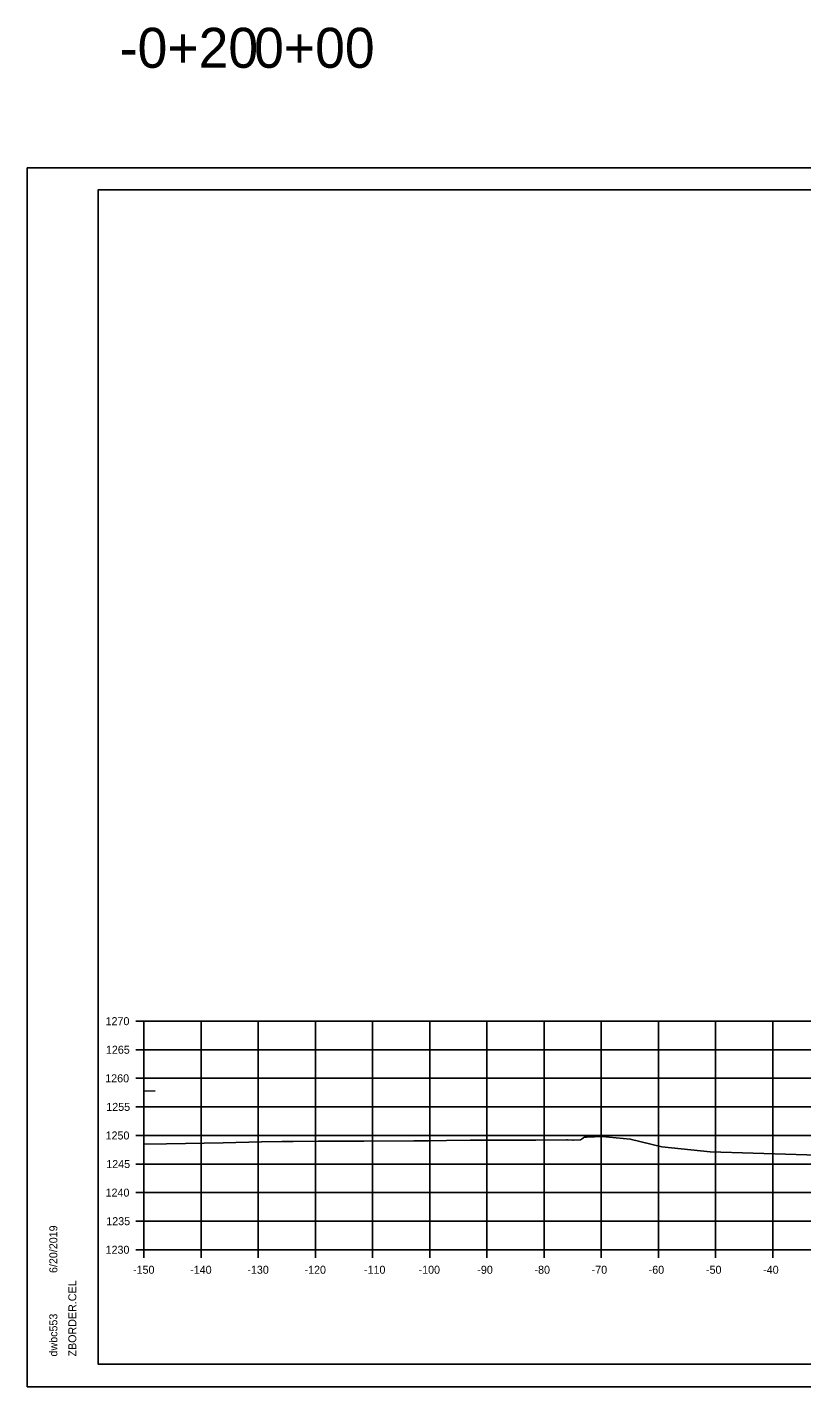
# Model space of a CAD drawing. Extents: x -70 to 701944, y -4 to 666871.
# Drawn here: x 667316.5 to 667452, y 658861.9 to 659099.8 of the extents above; entities that cross this region are included whole.
import ezdxf

# ---------------------------------------------------------------- set-up
doc = ezdxf.new("R2010")
doc.units = 0
for name, color, linetype in [('R_Axis', 7, 'Continuous'), ('R_Axis Annot', 7, 'Continuous'), ('R_Border', 7, 'Continuous'), ('R_Exist Surface', 7, 'Continuous'), ('R_Fin Surface', 7, 'Continuous'), ('R_Grid', 7, 'Continuous'), ('R_No Plot', 7, 'Continuous')]:
    doc.layers.add(name, color=color, linetype=linetype)

msp = doc.modelspace()

# ---------------------------------------------------------------- linework, layer by layer
at = {"layer": 'R_Axis'}
for p, q in [((667335.53, 658925.88), (667336.93, 658925.88)), ((667336.93, 658885.88), (667336.93, 658925.88)), ((667335.53, 658920.88), (667336.93, 658920.88)), ((667335.53, 658915.88), (667336.93, 658915.88)), ((667335.53, 658910.88), (667336.93, 658910.88)), ((667335.53, 658905.88), (667336.93, 658905.88)), ((667335.53, 658900.88), (667336.93, 658900.88)), ((667335.53, 658895.88), (667336.93, 658895.88)), ((667335.53, 658890.88), (667336.93, 658890.88)), ((667335.53, 658885.88), (667336.93, 658885.88)), ((667336.93, 658885.88), (667636.93, 658885.88)), ((667336.93, 658884.48), (667336.93, 658885.88)), ((667346.93, 658884.48), (667346.93, 658885.88)), ((667356.93, 658884.48), (667356.93, 658885.88)), ((667366.93, 658884.48), (667366.93, 658885.88)), ((667376.93, 658884.48), (667376.93, 658885.88)), ((667386.93, 658884.48), (667386.93, 658885.88)), ((667396.93, 658884.48), (667396.93, 658885.88)), ((667406.93, 658884.48), (667406.93, 658885.88)), ((667416.93, 658884.48), (667416.93, 658885.88)), ((667426.93, 658884.48), (667426.93, 658885.88)), ((667436.93, 658884.48), (667436.93, 658885.88)), ((667446.93, 658884.48), (667446.93, 658885.88))]:
    msp.add_line(p, q, dxfattribs=at)
at = {"layer": 'R_Border'}
for p, q in [((667328.93, 659071.34), (667645.11, 659071.34)), ((667328.93, 658865.88), (667328.93, 659071.34)), ((667328.93, 658865.88), (667328.93, 658865.88)), ((667645.11, 658865.88), (667328.93, 658865.88))]:
    msp.add_line(p, q, dxfattribs=at)
at = {"layer": 'R_Exist Surface'}
msp.add_lwpolyline([(667336.93, 658904.35), (667340.88, 658904.4), (667350.79, 658904.6), (667357.52, 658904.75), (667361.08, 658904.82), (667363.05, 658904.83), (667367.44, 658904.86), (667367.63, 658904.87), (667367.79, 658904.87), (667370.3, 658904.87), (667370.37, 658904.87), (667375.44, 658904.9), (667384.16, 658904.93), (667386.72, 658904.94), (667389.89, 658904.98), (667394.01, 658905.04), (667405.51, 658905.05), (667410.88, 658905.12), (667411.04, 658905.11), (667411.98, 658905.06), (667412.06, 658905.06), (667413.3, 658905.09), (667413.81, 658905.48), (667413.94, 658905.59), (667414.31, 658905.61), (667414.43, 658905.61), (667417.09, 658905.7), (667422.02, 658905.24), (667427.55, 658903.88), (667435.98, 658903.04), (667458.57, 658902.3)], dxfattribs=at)
at = {"layer": 'R_Fin Surface'}
msp.add_lwpolyline([(667336.93, 658913.65), (667338.94, 658913.69)], dxfattribs=at)
at = {"layer": 'R_Grid'}
for p, q in [((667336.93, 658925.88), (667636.93, 658925.88)), ((667336.93, 658885.88), (667336.93, 658925.88)), ((667336.93, 658925.88), (667636.93, 658925.88)), ((667336.93, 658885.88), (667336.93, 658925.88)), ((667346.93, 658885.88), (667346.93, 658925.88)), ((667346.93, 658885.88), (667346.93, 658925.88)), ((667356.93, 658885.88), (667356.93, 658925.88)), ((667356.93, 658885.88), (667356.93, 658925.88)), ((667366.93, 658885.88), (667366.93, 658925.88)), ((667366.93, 658885.88), (667366.93, 658925.88)), ((667376.93, 658885.88), (667376.93, 658925.88)), ((667376.93, 658885.88), (667376.93, 658925.88)), ((667386.93, 658885.88), (667386.93, 658925.88)), ((667386.93, 658885.88), (667386.93, 658925.88)), ((667396.93, 658885.88), (667396.93, 658925.88)), ((667396.93, 658885.88), (667396.93, 658925.88)), ((667406.93, 658885.88), (667406.93, 658925.88)), ((667406.93, 658885.88), (667406.93, 658925.88)), ((667416.93, 658885.88), (667416.93, 658925.88)), ((667416.93, 658885.88), (667416.93, 658925.88)), ((667426.93, 658885.88), (667426.93, 658925.88)), ((667426.93, 658885.88), (667426.93, 658925.88)), ((667436.93, 658885.88), (667436.93, 658925.88)), ((667436.93, 658885.88), (667436.93, 658925.88)), ((667446.93, 658885.88), (667446.93, 658925.88)), ((667446.93, 658885.88), (667446.93, 658925.88)), ((667336.93, 658920.88), (667636.93, 658920.88)), ((667336.93, 658920.88), (667636.93, 658920.88)), ((667336.93, 658915.88), (667636.93, 658915.88)), ((667336.93, 658915.88), (667636.93, 658915.88)), ((667336.93, 658910.88), (667636.93, 658910.88)), ((667336.93, 658910.88), (667636.93, 658910.88)), ((667336.93, 658905.88), (667636.93, 658905.88)), ((667336.93, 658905.88), (667636.93, 658905.88)), ((667336.93, 658900.88), (667636.93, 658900.88)), ((667336.93, 658900.88), (667636.93, 658900.88)), ((667336.93, 658895.88), (667636.93, 658895.88)), ((667336.93, 658895.88), (667636.93, 658895.88)), ((667336.93, 658890.88), (667636.93, 658890.88)), ((667336.93, 658890.88), (667636.93, 658890.88)), ((667336.93, 658885.88), (667636.93, 658885.88)), ((667336.93, 658885.88), (667636.93, 658885.88))]:
    msp.add_line(p, q, dxfattribs=at)
at = {"layer": 'R_No Plot'}
for p, q in [((667316.53, 659075.23), (667649.87, 659075.23)), ((667316.53, 658861.9), (667649.87, 658861.9))]:
    msp.add_line(p, q, dxfattribs=at)
for points in [[(667316.53, 659075.23), (667649.87, 659075.23), (667649.87, 658861.9), (667316.53, 658861.9)], [(667562.85, 659071.34), (667562.85, 659061.46), (667598.59, 659061.46), (667598.59, 659058.54), (667621.79, 659058.54), (667621.79, 659034.21), (667645.11, 659034.21), (667645.11, 658865.88), (667328.93, 658865.88), (667328.93, 659071.34)]]:
    msp.add_lwpolyline(points, close=True, dxfattribs=at)

# ---------------------------------------------------------------- texts
at = {"layer": 'R_Axis Annot'}
for s, height, p in [('-0+20', 7, (667332.72, 659092.71)), ('0+00', 7, (667356.22, 659092.71)), ('1270', 1.4, (667330.24, 658925.18)), ('1265', 1.4, (667330.3, 658920.18)), ('1260', 1.4, (667330.18, 658915.18)), ('1255', 1.4, (667330.36, 658910.18)), ('1250', 1.4, (667330.24, 658905.18)), ('1245', 1.4, (667330.36, 658900.18)), ('1240', 1.4, (667330.24, 658895.18)), ('1235', 1.4, (667330.36, 658890.18)), ('1230', 1.4, (667330.24, 658885.18)), ('-150', 1.4, (667335.04, 658881.68)), ('-140', 1.4, (667345.04, 658881.68)), ('-130', 1.4, (667355.04, 658881.68)), ('-120', 1.4, (667365.04, 658881.68)), ('-110', 1.4, (667375.44, 658881.68)), ('-100', 1.4, (667384.99, 658881.68)), ('-90', 1.4, (667395.27, 658881.68)), ('-80', 1.4, (667405.27, 658881.68)), ('-70', 1.4, (667415.27, 658881.68)), ('-60', 1.4, (667425.24, 658881.68)), ('-50', 1.4, (667435.27, 658881.68)), ('-40', 1.4, (667445.27, 658881.68))]:
    msp.add_text(s, height=height, dxfattribs=at).set_placement(p)
at = {"layer": 'R_Border'}
for s, p in [('6/20/2019', (667321.8, 658881.81)), ('ZBORDER.CEL', (667325.12, 658867.2)), ('dwbc553', (667321.8, 658867.2))]:
    msp.add_text(s, height=1.4, rotation=90, dxfattribs=at).set_placement(p)

doc.saveas('drawing.dxf')
